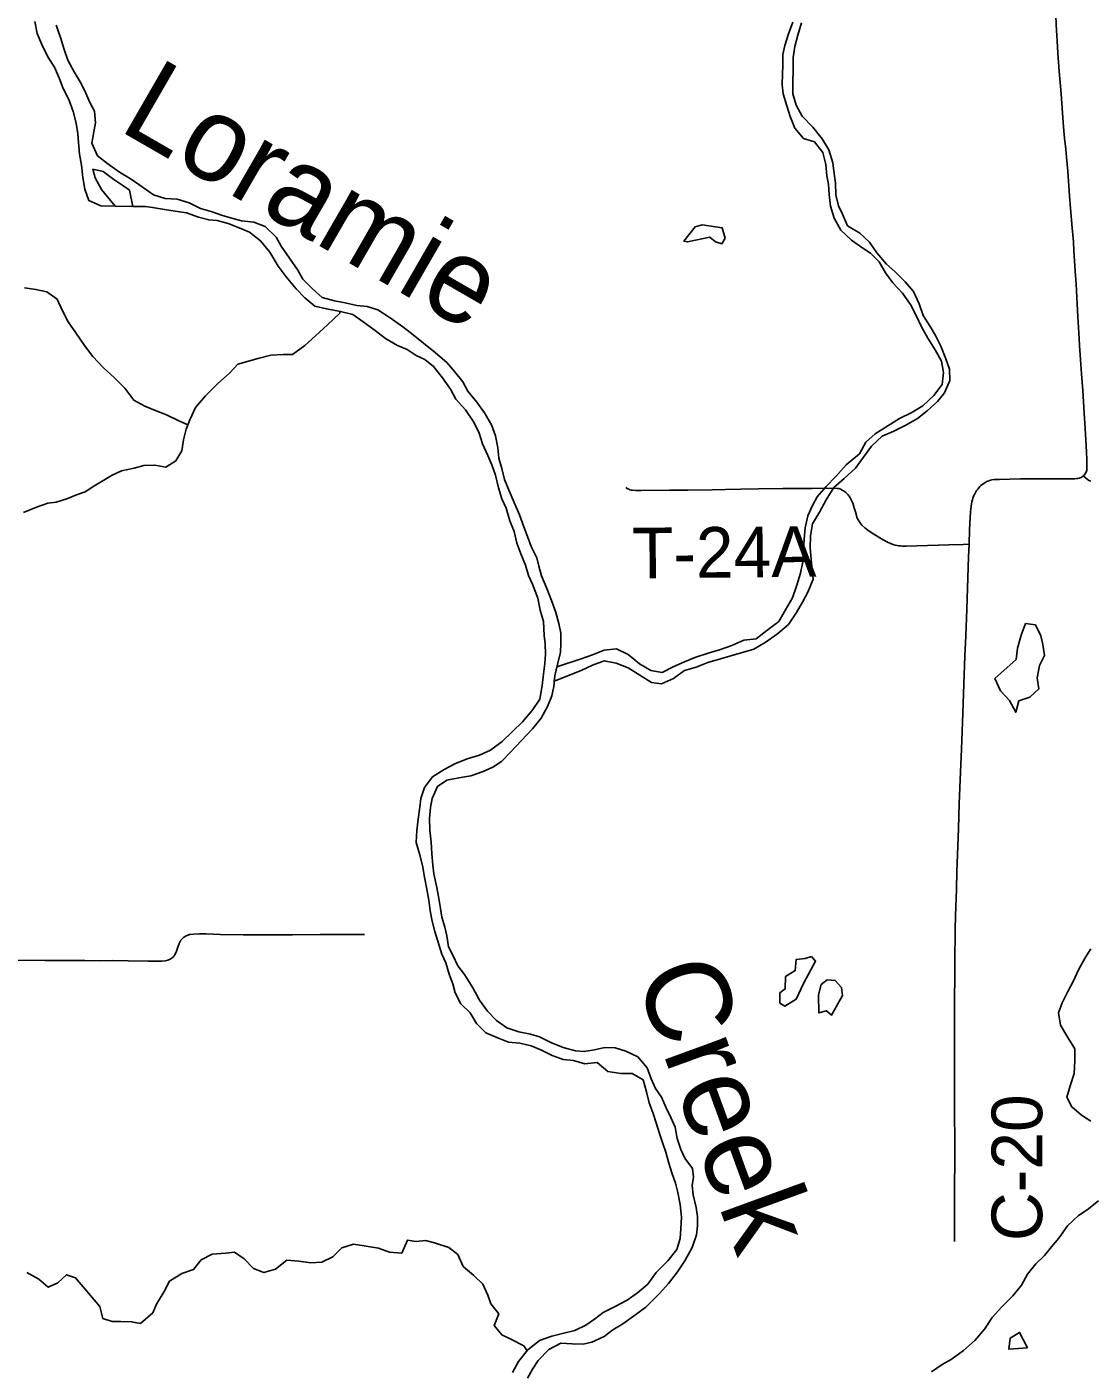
# Model space of a CAD drawing. Extents: x -87 to 2145, y -2128 to 440.
# Drawn here: x 209.65 to 241.15, y 252.18 to 292.01 of the extents above; entities that cross this region are included whole.
import ezdxf

# ---------------------------------------------------------------- set-up
doc = ezdxf.new("R2010")
doc.units = 0
for name, color, linetype in [('GM_X_County_Road', 7, 'Continuous'), ('GM_X_County_Road_Text', 7, 'Continuous'), ('GM_X_Major_River', 7, 'Continuous'), ('GM_X_Major_River_Text', 7, 'Continuous'), ('GM_X_Minor_Lake', 7, 'Continuous'), ('GM_X_Minor_River', 7, 'Continuous'), ('GM_X_Township_Road', 7, 'Continuous'), ('GM_X_Township_Road_Text', 7, 'Continuous')]:
    doc.layers.add(name, color=color, linetype=linetype)

msp = doc.modelspace()

# ---------------------------------------------------------------- linework, layer by layer
at = {"layer": 'GM_X_County_Road'}
for points in [[(240.162, 291.78), (240.154, 291.889), (240.122, 292.56), (240.109, 292.92), (240.101, 293.396), (240.101, 294.428), (240.102, 295.002), (240.104, 295.691), (240.107, 296.364), (240.116, 297.233), (240.143, 298.61), (240.154, 299.529), (240.155, 299.561)], [(240.95, 278.708), (240.972, 278.729), (240.995, 278.757), (241.015, 278.784), (241.031, 278.814), (241.043, 278.845), (241.051, 278.877), (241.055, 278.904), (241.057, 278.938), (241.058, 278.976), (241.058, 279.03), (241.056, 279.184), (241.046, 279.424), (241.001, 280.112), (240.971, 280.57), (240.931, 281.241), (240.893, 281.732), (240.863, 282.141), (240.839, 282.566), (240.818, 282.943), (240.792, 283.418), (240.736, 284.384), (240.711, 284.777), (240.673, 285.382), (240.655, 285.644), (240.623, 286.053), (240.575, 286.625), (240.543, 287.001), (240.487, 287.737), (240.454, 288.146), (240.428, 288.391), (240.395, 288.717), (240.376, 288.929), (240.357, 289.174), (240.291, 290.025), (240.239, 290.695), (240.2, 291.235), (240.162, 291.78)], [(237.565, 276.68), (237.579, 277.115), (237.608, 277.638), (237.626, 277.814), (237.637, 277.877), (237.648, 277.943), (237.663, 277.994), (237.681, 278.05), (237.701, 278.103), (237.722, 278.152), (237.746, 278.199), (237.768, 278.238), (237.788, 278.27), (237.82, 278.313), (237.853, 278.353), (237.884, 278.388), (237.915, 278.418), (237.956, 278.453), (237.998, 278.482), (238.045, 278.512), (238.096, 278.54), (238.153, 278.563), (238.198, 278.578), (238.241, 278.589), (238.296, 278.596), (238.346, 278.6), (238.47, 278.602), (239.092, 278.616), (239.765, 278.619), (240.06, 278.622), (240.387, 278.617), (240.602, 278.615), (240.651, 278.616), (240.701, 278.62), (240.749, 278.625), (240.791, 278.632), (240.828, 278.639), (240.858, 278.65), (240.889, 278.664), (240.916, 278.681), (240.95, 278.708)], [(240.95, 278.708), (241.008, 278.659), (241.063, 278.611), (241.117, 278.574), (241.172, 278.547)], [(237.151, 264.973), (237.154, 265.265), (237.166, 265.674), (237.19, 266.461), (237.205, 266.985), (237.222, 267.477), (237.252, 268.264), (237.275, 269.001), (237.303, 269.706), (237.341, 270.608), (237.384, 271.673), (237.423, 272.82), (237.444, 273.361), (237.467, 273.968), (237.498, 274.754), (237.553, 276.312), (237.565, 276.68)], [(237.134, 256.017), (237.138, 257.607), (237.142, 258.46), (237.143, 259.035), (237.135, 259.789), (237.135, 260.592), (237.133, 261.247), (237.138, 262.198), (237.135, 262.87), (237.134, 263.198), (237.14, 263.887), (237.147, 264.576), (237.151, 264.973)]]:
    msp.add_lwpolyline(points, dxfattribs=at)
at = {"layer": 'GM_X_Major_River'}
for p, q in [((212.789, 286.692), (212.687, 287.177)), ((212.264, 286.694), (212.789, 286.692)), ((213.169, 286.685), (212.789, 286.692))]:
    msp.add_line(p, q, dxfattribs=at)
for points in [[(209.956, 291.816), (209.882, 292.17)], [(221.792, 266.515), (221.709, 266.92), (221.674, 267.173), (221.65, 267.506), (221.626, 267.859), (221.593, 268.212), (221.579, 268.555), (221.605, 268.877), (221.66, 269.148), (221.818, 269.507), (222.092, 269.694), (222.445, 269.758), (222.808, 269.821), (223.172, 269.945), (223.456, 270.081), (223.71, 270.248), (223.977, 270.525), (224.305, 270.871), (224.632, 271.208), (224.889, 271.525), (225.077, 271.874), (225.203, 272.194), (225.258, 272.465), (225.295, 272.787), (225.371, 273.118), (225.458, 273.479), (225.473, 273.741), (225.469, 274.043), (225.414, 274.337), (225.319, 274.661), (225.195, 275.016), (225.051, 275.371), (224.898, 275.747), (224.822, 276.03), (224.757, 276.283), (224.592, 276.619), (224.487, 276.913), (224.372, 277.197), (224.248, 277.552), (224.084, 277.918), (223.94, 278.264), (223.805, 278.599), (223.721, 278.923), (223.636, 279.236), (223.602, 279.539), (223.538, 279.893), (223.413, 280.218), (223.209, 280.574), (222.984, 280.891), (222.719, 281.218), (222.563, 281.493), (222.318, 281.8), (222.091, 282.066), (221.755, 282.355), (221.399, 282.644), (221.042, 282.922), (220.785, 283.119), (220.418, 283.388), (220.051, 283.626), (219.731, 283.723), (219.43, 283.759), (219.08, 283.836), (218.76, 283.892), (218.4, 283.99), (218.104, 284.257), (217.827, 284.534), (217.682, 284.799), (217.427, 285.157), (217.183, 285.514), (217.037, 285.779), (216.711, 286.097), (216.372, 286.224), (216.011, 286.261), (215.681, 286.358), (215.421, 286.434), (215.142, 286.53), (214.792, 286.627), (214.454, 286.794), (214.104, 286.902), (213.743, 286.929), (213.403, 287.036), (213.066, 287.274), (212.739, 287.502), (212.391, 287.71), (212.044, 287.958), (211.747, 288.195), (211.573, 288.561), (211.63, 288.903), (211.685, 289.164), (211.651, 289.517), (211.515, 289.772), (211.371, 290.117), (211.225, 290.382), (211.05, 290.677), (210.865, 291.023), (210.751, 291.338), (210.647, 291.692), (210.513, 292.057)], [(212.264, 286.694), (211.84, 286.712), (211.481, 286.87), (211.367, 287.205), (211.303, 287.549), (211.27, 287.912), (211.205, 288.236), (211.182, 288.589), (211.156, 288.841), (211.112, 289.154), (211.018, 289.499), (210.894, 289.864), (210.729, 290.189), (210.614, 290.474), (210.47, 290.819), (210.284, 291.105), (210.09, 291.491), (209.956, 291.816)], [(212.687, 287.177), (212.524, 287.294), (212.226, 287.491), (211.909, 287.729), (211.609, 287.795), (211.675, 287.542), (211.859, 287.196), (212.264, 286.694)], [(221.278, 267.513), (221.184, 267.847), (221.201, 268.199), (221.247, 268.531), (221.294, 268.893), (221.319, 269.144), (221.435, 269.474), (221.672, 269.792), (222.018, 270.007), (222.332, 270.173), (222.697, 270.327), (223.061, 270.431), (223.385, 270.576), (223.731, 270.832), (224.335, 271.415), (224.622, 271.752), (224.85, 272.09), (224.917, 272.492), (224.942, 272.753), (225, 273.145), (225.015, 273.427), (225.001, 273.73), (224.975, 273.982), (224.953, 274.396), (224.858, 274.73), (224.785, 275.084), (224.632, 275.5), (224.516, 275.754), (224.421, 276.058), (224.287, 276.393), (224.162, 276.718), (224.088, 277.062), (223.963, 277.376), (223.85, 277.751), (223.724, 278.026), (223.62, 278.35), (223.536, 278.725), (223.422, 279.039), (223.306, 279.313), (223.152, 279.659), (223.047, 279.973), (222.892, 280.298), (222.648, 280.666), (222.363, 280.983), (222.197, 281.279), (221.963, 281.616), (221.698, 281.953), (221.44, 282.159), (221.181, 282.275), (220.913, 282.451), (220.634, 282.567), (220.276, 282.776), (219.969, 283.013), (219.612, 283.272), (219.305, 283.489), (218.945, 283.576), (218.524, 283.655), (218.184, 283.732), (217.887, 283.979), (217.631, 284.246), (217.336, 284.604), (217.091, 284.921), (216.848, 285.339), (216.573, 285.676), (216.246, 285.924), (215.937, 286.061), (215.618, 286.188), (215.288, 286.275), (215.037, 286.29), (214.737, 286.376), (214.378, 286.504), (214.047, 286.55), (213.727, 286.596), (213.376, 286.663), (213.169, 286.685)], [(224.036, 252.136), (224.213, 252.466), (224.481, 252.803), (224.838, 253.089), (225.202, 253.213), (225.555, 253.307), (225.888, 253.381), (226.212, 253.546), (226.467, 253.723), (226.722, 253.92), (227.077, 254.094), (227.432, 254.279), (227.737, 254.505), (228.043, 254.761), (228.291, 255.099), (228.639, 255.445), (228.906, 255.783), (229.003, 256.113), (229.028, 256.395), (229.045, 256.747), (229.002, 257.121), (228.938, 257.475), (228.863, 257.748), (228.758, 258.052), (228.673, 258.346), (228.578, 258.67), (228.493, 258.924), (228.388, 259.248), (228.293, 259.542), (228.208, 259.816), (228.083, 260.131), (228.009, 260.454), (227.905, 260.809), (227.587, 260.996), (227.245, 261.003), (226.865, 261.06), (226.548, 261.328), (226.186, 261.284), (225.846, 261.382), (225.535, 261.418), (225.216, 261.534), (224.897, 261.692), (224.588, 261.818), (224.258, 261.895), (223.917, 261.932), (223.578, 262.069), (223.249, 262.206), (222.973, 262.483), (222.788, 262.799), (222.512, 263.066), (222.337, 263.392), (222.272, 263.655), (222.166, 263.939), (222.062, 264.274), (221.946, 264.538), (221.738, 265.207), (221.653, 265.511), (221.599, 265.824), (221.564, 266.137), (221.5, 266.461), (221.426, 266.815), (221.372, 267.158), (221.278, 267.513)], [(224.485, 251.977), (224.631, 252.236), (224.796, 252.495), (225.114, 252.821), (225.469, 253.006), (225.81, 252.99), (226.132, 252.984), (226.384, 253.039), (226.749, 253.204), (227.013, 253.4), (227.308, 253.586), (227.695, 253.861), (227.991, 254.077), (228.4, 254.493), (228.657, 254.78), (228.924, 255.128), (229.141, 255.446), (229.36, 255.845), (229.487, 256.215), (229.522, 256.487), (229.517, 256.759), (229.482, 257.031), (229.389, 257.406), (229.364, 257.678), (229.398, 257.93), (229.373, 258.182), (229.148, 258.488), (229.022, 258.743), (228.917, 259.077), (228.853, 259.411), (228.728, 259.695), (228.593, 259.98), (228.448, 260.295), (228.272, 260.56), (228.147, 260.845), (228.032, 261.169), (227.747, 261.497), (227.398, 261.665), (227.079, 261.761), (226.777, 261.767), (226.465, 261.702), (226.152, 261.648), (225.902, 261.673), (225.542, 261.77), (225.173, 261.918), (224.834, 262.086), (224.574, 262.161), (224.224, 262.238), (223.875, 262.356), (223.567, 262.573), (223.301, 262.85), (223.056, 263.177), (222.862, 263.543), (222.618, 263.931), (222.422, 264.186), (222.267, 264.502), (222.141, 264.756), (222.097, 265.079), (222.031, 265.332), (221.947, 265.636), (221.901, 265.889), (221.847, 266.242), (221.792, 266.515)]]:
    msp.add_lwpolyline(points, dxfattribs=at)
at = {"layer": 'GM_X_Minor_Lake'}
for points in [[(229.66, 286.143), (229.448, 286.087), (229.118, 285.66), (229.218, 285.638), (229.884, 285.785)], [(229.884, 285.785), (230.052, 285.641), (230.241, 285.587), (230.335, 285.746), (230.251, 286.06), (229.66, 286.143)], [(239.648, 273.089), (239.799, 273.386), (239.75, 273.71), (239.689, 273.964), (239.53, 274.291), (239.24, 274.332), (239.108, 273.985), (239.004, 273.606), (238.962, 273.265)], [(238.962, 273.265), (238.33, 272.704), (238.498, 272.335), (238.759, 272.054), (238.947, 271.705), (239.039, 272.044), (239.364, 272.153), (239.634, 272.395), (239.585, 272.719), (239.648, 273.089)], [(232.674, 263.686), (233.018, 264.328), (232.892, 264.464), (232.709, 264.41), (232.447, 264.379), (232.416, 264.048), (232.129, 263.877)], [(232.129, 263.877), (232.116, 263.505), (231.961, 263.39), (231.96, 263.088), (232.108, 262.992), (232.446, 263.201), (232.674, 263.686)], [(233.815, 263.313), (233.783, 263.546), (233.6, 263.754), (233.359, 263.772), (233.184, 263.638), (233.103, 263.329)], [(233.103, 263.329), (233.114, 262.795), (233.337, 262.857), (233.493, 262.731), (233.815, 263.313)], [(239.292, 252.87), (239.063, 253.329), (238.786, 253.158)], [(238.786, 253.158), (238.744, 252.828), (239.292, 252.87)]]:
    msp.add_lwpolyline(points, dxfattribs=at)
at = {"layer": 'GM_X_Minor_River'}
msp.add_line((229.823, 273.176), (231.186, 273.575), dxfattribs=at)
for points in [[(232.341, 292.147), (232.219, 291.81), (232.106, 291.461), (232.047, 291.192), (232.045, 290.87), (232.036, 290.618), (232.025, 290.296), (232.056, 290.024), (232.164, 289.667), (232.263, 289.352), (232.402, 289.014), (232.661, 288.703), (232.989, 288.601), (233.229, 288.29), (233.317, 287.935), (233.355, 287.601), (233.397, 287.348), (233.416, 287.035), (233.464, 286.701), (233.572, 286.345), (233.77, 285.985), (234.081, 285.692), (234.384, 285.47), (234.649, 285.309), (234.901, 285.049), (235.09, 284.72), (235.311, 284.43), (235.591, 284.118), (235.83, 283.787), (236.008, 283.438), (236.158, 283.121), (236.347, 282.792), (236.565, 282.442), (236.744, 282.103), (236.803, 281.769), (236.77, 281.418), (236.518, 281.084), (236.196, 280.784), (235.847, 280.575), (235.5, 280.406), (235.161, 280.187), (234.782, 279.949), (234.502, 279.707), (234.32, 279.362), (233.927, 279.034), (233.614, 278.692), (233.332, 278.39), (233.061, 278.088), (232.931, 277.831), (232.79, 277.524), (232.707, 277.165), (232.675, 276.834), (232.663, 276.482), (232.641, 276.16), (232.569, 275.821), (232.456, 275.442), (232.333, 275.094), (232.13, 274.739), (231.927, 274.394), (231.576, 274.125), (231.256, 273.875)], [(231.894, 274.023), (232.215, 274.303), (232.448, 274.657), (232.629, 274.963), (232.79, 275.259), (232.944, 275.646), (232.914, 275.929), (232.885, 276.232), (232.857, 276.575), (232.869, 276.927), (232.922, 277.288), (233.135, 277.633), (233.328, 277.998), (233.562, 278.362), (233.862, 278.633), (234.204, 278.933), (234.436, 279.257), (234.679, 279.59), (234.99, 279.881), (235.337, 280.03), (235.694, 280.208), (236.042, 280.407), (236.321, 280.638), (236.632, 280.909), (236.841, 281.163), (236.995, 281.53), (236.987, 281.873), (236.877, 282.179), (236.73, 282.547), (236.57, 282.864), (236.409, 283.132), (236.21, 283.461), (236.082, 283.808), (235.914, 284.167), (235.673, 284.457), (235.372, 284.75), (235.119, 284.98), (234.83, 285.313), (234.611, 285.633), (234.329, 285.895), (233.965, 286.119), (233.817, 286.457), (233.695, 286.713), (233.616, 287.038), (233.608, 287.38), (233.561, 287.734), (233.529, 287.987), (233.412, 288.364), (233.213, 288.693), (232.934, 289.036), (232.625, 289.369), (232.445, 289.687), (232.347, 290.023), (232.339, 290.366), (232.351, 290.728), (232.354, 291.1), (232.406, 291.43), (232.488, 291.77), (232.601, 292.128)], [(214.418, 280.221), (214.133, 280.353), (213.785, 280.512), (213.477, 280.639), (213.148, 280.777), (212.82, 280.955), (212.557, 281.303), (212.232, 281.622), (211.916, 281.911), (211.602, 282.24), (211.358, 282.567), (211.105, 282.945), (210.87, 283.273), (210.706, 283.599), (210.543, 283.945), (210.246, 284.162), (209.916, 284.23), (209.576, 284.277)], [(218.93, 283.579), (218.92, 283.527), (218.561, 283.182), (218.203, 282.857), (217.886, 282.571), (217.519, 282.307), (217.247, 282.303), (216.875, 282.28), (216.532, 282.197), (216.219, 282.103), (215.896, 282.019), (215.659, 281.762), (215.301, 281.437), (214.942, 281.082), (214.644, 280.735), (214.475, 280.366), (214.369, 280.096), (214.292, 279.776), (214.245, 279.454), (214.068, 279.156), (213.763, 278.961), (213.443, 279.028), (213.111, 279.015), (212.829, 278.94), (212.455, 278.857), (212.181, 278.732), (211.927, 278.576), (211.632, 278.401), (211.378, 278.235), (211.125, 278.15), (210.831, 278.025), (210.518, 277.931), (210.266, 277.896), (209.932, 277.782), (209.547, 277.619)], [(231.256, 273.875), (230.89, 273.841), (230.535, 273.686), (230.202, 273.562), (229.838, 273.458), (229.474, 273.333), (229.13, 273.199), (228.796, 273.054), (228.471, 272.879), (228.141, 272.945), (227.803, 273.143), (227.466, 273.411), (227.118, 273.579), (226.755, 273.546), (226.411, 273.401), (226.077, 273.286), (225.354, 273.046)], [(231.186, 273.575), (231.524, 273.775), (231.894, 274.023)], [(225.276, 272.62), (226.071, 272.944), (226.405, 273.099), (226.749, 273.223), (227.11, 273.156), (227.469, 273.018), (227.806, 272.801), (228.154, 272.582), (228.455, 272.547), (228.809, 272.701), (229.135, 272.937), (229.479, 273.041), (229.823, 273.176)], [(225.354, 273.046), (225.295, 272.787), (225.276, 272.62)], [(241.169, 259.585), (240.895, 259.766), (240.612, 260.008), (240.462, 260.295), (240.575, 260.664), (240.677, 261.002), (240.701, 261.384), (240.703, 261.726), (240.494, 262.066), (240.276, 262.436), (240.219, 262.801), (240.319, 263.089), (240.492, 263.425), (240.653, 263.721), (240.816, 264.088), (241.009, 264.423), (241.169, 264.689)], [(236.453, 252.165), (236.771, 252.375), (237.037, 252.527), (237.398, 252.796), (237.739, 253.085), (238.022, 253.427), (238.245, 253.772), (238.537, 254.083), (238.86, 254.414), (239.122, 254.727), (239.294, 255.053), (239.545, 255.356), (239.805, 255.608), (240.005, 255.862), (240.224, 256.116), (240.478, 256.49), (240.81, 256.79), (241.067, 256.962), (241.397, 257.222)], [(224.468, 252.787), (224.376, 252.929), (224.008, 253.118), (223.72, 253.255), (223.494, 253.531), (223.632, 253.881), (223.398, 254.178), (223.312, 254.432), (223.159, 254.757), (222.893, 255.015), (222.577, 255.283), (222.414, 255.639), (222.147, 255.846), (221.728, 255.986), (221.458, 256.052), (221.186, 256.018), (220.926, 256.063), (220.757, 255.674), (220.397, 255.702), (220.068, 255.829), (219.647, 255.889), (219.327, 255.946), (218.983, 255.832), (218.717, 255.566), (218.392, 255.411), (218.06, 255.388), (217.71, 255.436), (217.349, 255.473), (217.012, 255.198), (216.668, 255.105), (216.369, 255.222), (216.084, 255.51), (215.797, 255.708), (215.545, 255.672), (215.143, 255.651), (214.818, 255.476), (214.591, 255.189), (214.237, 255.075), (213.871, 254.851), (213.714, 254.542), (213.495, 254.164), (213.379, 253.905), (213.021, 253.59), (212.751, 253.646), (212.43, 253.653), (212.179, 253.648), (211.899, 253.744), (211.816, 254.099)], [(211.816, 254.099), (211.091, 254.95), (210.822, 255.036), (210.566, 254.8), (210.282, 254.665), (210.006, 254.902), (209.648, 255.101)]]:
    msp.add_lwpolyline(points, dxfattribs=at)
at = {"layer": 'GM_X_Township_Road'}
for points in [[(227.397, 278.361), (227.423, 278.341), (227.451, 278.324), (227.481, 278.31), (227.517, 278.296), (227.552, 278.286), (227.591, 278.281), (227.689, 278.274), (227.853, 278.27), (228.689, 278.282), (229.231, 278.285), (229.953, 278.295), (230.346, 278.306), (230.807, 278.311), (231.313, 278.32), (232.049, 278.332), (232.393, 278.332), (232.918, 278.33), (233.459, 278.34), (233.661, 278.336), (233.705, 278.331), (233.739, 278.322), (233.764, 278.312), (233.789, 278.298), (233.827, 278.275), (233.863, 278.252), (233.915, 278.211), (233.944, 278.184), (233.972, 278.152), (234.029, 278.072), (234.069, 278.001), (234.117, 277.895), (234.164, 277.758), (234.198, 277.644), (234.229, 277.536), (234.244, 277.485), (234.262, 277.438), (234.277, 277.406), (234.305, 277.362), (234.329, 277.323), (234.36, 277.285), (234.392, 277.247), (234.473, 277.166), (234.523, 277.125), (234.602, 277.067), (234.739, 276.977), (235.021, 276.812), (235.149, 276.743), (235.219, 276.71), (235.282, 276.686), (235.334, 276.668), (235.384, 276.654), (235.434, 276.645), (235.484, 276.637), (235.535, 276.633), (235.589, 276.629), (235.705, 276.627), (236.966, 276.667), (237.392, 276.676), (237.565, 276.68)], [(209.142, 264.356), (210.191, 264.349), (211.372, 264.346), (211.814, 264.343), (212.192, 264.345), (212.651, 264.338), (213.241, 264.328), (213.65, 264.33), (213.746, 264.339), (213.822, 264.356), (213.894, 264.386), (213.958, 264.428), (214, 264.471), (214.028, 264.507), (214.07, 264.591), (214.121, 264.745), (214.16, 264.856), (214.209, 264.947), (214.266, 265.012), (214.293, 265.034), (214.351, 265.072), (214.415, 265.097), (214.481, 265.115), (214.599, 265.131), (214.765, 265.136), (214.963, 265.136), (215.373, 265.121), (216.061, 265.111), (216.766, 265.111), (217.52, 265.112), (218.34, 265.114), (218.832, 265.114), (219.144, 265.115), (219.454, 265.116), (219.65, 265.114)]]:
    msp.add_lwpolyline(points, dxfattribs=at)

# ---------------------------------------------------------------- texts
at = {"layer": 'GM_X_County_Road_Text'}
msp.add_text('C-20', height=1.5, rotation=90, dxfattribs=at).set_placement((239.732, 256.034))
at = {"layer": 'GM_X_Major_River_Text'}
for s, height, rotation, p in [('Loramie', 2.4998, 330.0316, (212.323, 288.976)), ('Creek', 2.4989, 290.0285, (227.654, 263.903))]:
    msp.add_text(s, height=height, rotation=rotation, dxfattribs=at).set_placement(p)
at = {"layer": 'GM_X_Township_Road_Text'}
msp.add_text('T-24A', height=1.5, rotation=0.5125, dxfattribs=at).set_placement((227.585, 275.669))

doc.saveas('drawing.dxf')
